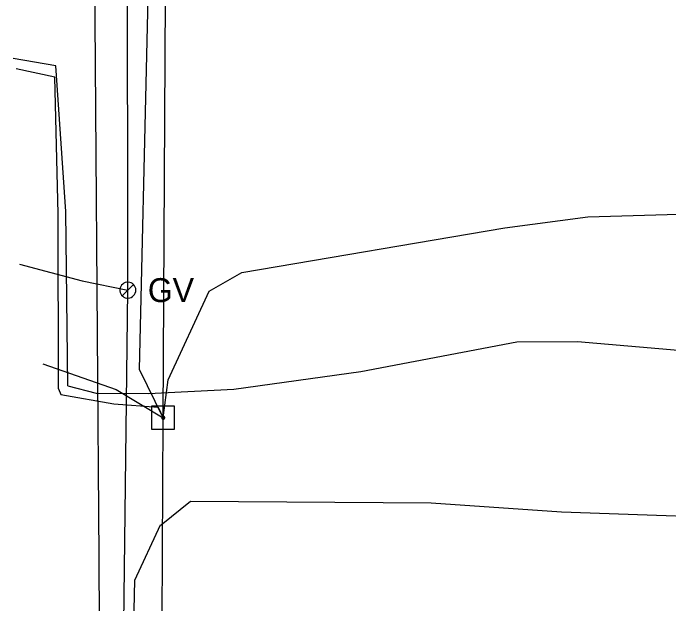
# Model space of a CAD drawing. Extents: x 600849 to 606371, y 330010 to 403088.
# Drawn here: x 602024.4 to 602130, y 369258.3 to 369353.4 of the extents above; entities that cross this region are included whole.
import ezdxf

# ---------------------------------------------------------------- set-up
doc = ezdxf.new("R2010")
doc.units = 0
for name, color, linetype in [('E_UTL_E_UG', 7, 'Continuous'), ('E_UTL_EPowerPole', 7, 'Continuous'), ('E_UTL_G', 7, 'Continuous'), ('E_UTL_G_UG', 7, 'Continuous'), ('E_UTL_Overhead', 7, 'Continuous'), ('E_UTL_T_UG', 7, 'Continuous'), ('E_UTL_TV_UG', 7, 'Continuous')]:
    doc.layers.add(name, color=color, linetype=linetype)

msp = doc.modelspace()

# ---------------------------------------------------------------- linework, layer by layer
at = {"layer": 'E_UTL_E_UG'}
for points in [[(602036.65, 368479.27), (602031.91, 368543.82), (602034.75, 368614.57), (602037.21, 368635.74), (602036.61, 368700.61), (602038.77, 368763.95), (602037.38, 368833.78), (602037.44, 368907.4), (602038.32, 368957.12), (602039.31, 369034.73), (602038.19, 369091.48), (602036.74, 369161.55), (602038.61, 369191.18), (602038.21, 369265.78), (602037.44, 369373.98), (602036.17, 369465.24), (602038.9, 369568.32), (602043.78, 369615.93), (602044, 369661.35), (602043.09, 369757.21)], [(602033.16, 369293.38), (602032.88, 369321.47), (602031.23, 369344.89), (602024.37, 369346.08)], [(602031.65, 369292.9), (602031.64, 369321.09), (602031.1, 369343.11), (602024.86, 369344.45)], [(602033.16, 369293.38), (602037.75, 369292.21), (602046.18, 369292.16), (602059.9, 369292.84), (602080.39, 369295.68), (602105.49, 369300.48), (602115.23, 369300.51), (602149.58, 369297.57), (602161.56, 369298.48), (602182.11, 369300.71)], [(602031.65, 369292.9), (602032.04, 369291.99), (602040.61, 369290.48), (602047.71, 369289.96), (602048.54, 369288.25)]]:
    msp.add_lwpolyline(points, dxfattribs=at)
at = {"layer": 'E_UTL_EPowerPole'}
for points in [[(602048.51, 369290.1), (602048.51, 369293.01)], [(602050.36, 369290.1), (602046.67, 369290.1)], [(602046.67, 369290.1), (602046.67, 369286.41)], [(602050.36, 369286.41), (602050.36, 369290.1)], [(602048.78, 369288.25), (602048.78, 369288.3), (602048.77, 369288.34), (602048.75, 369288.38), (602048.72, 369288.42), (602048.68, 369288.45), (602048.64, 369288.47), (602048.6, 369288.49), (602048.56, 369288.49), (602048.51, 369288.49), (602048.47, 369288.48), (602048.43, 369288.46), (602048.39, 369288.43), (602048.36, 369288.4), (602048.33, 369288.36), (602048.32, 369288.32), (602048.31, 369288.28), (602048.31, 369288.23), (602048.32, 369288.19), (602048.33, 369288.15), (602048.36, 369288.11), (602048.39, 369288.07), (602048.43, 369288.05), (602048.47, 369288.03), (602048.51, 369288.02), (602048.56, 369288.02), (602048.6, 369288.02), (602048.64, 369288.04), (602048.68, 369288.06), (602048.72, 369288.09), (602048.75, 369288.13), (602048.77, 369288.17), (602048.78, 369288.21), (602048.78, 369288.25)], [(602046.67, 369286.41), (602050.36, 369286.41)]]:
    msp.add_lwpolyline(points, dxfattribs=at)
at = {"layer": 'E_UTL_G'}
for points in [[(602044.13, 369308.8), (602044.11, 369309.04), (602044.04, 369309.28), (602043.93, 369309.5), (602043.78, 369309.69), (602043.6, 369309.85), (602043.38, 369309.97), (602043.15, 369310.05), (602042.91, 369310.08), (602042.67, 369310.07), (602042.43, 369310.01), (602042.21, 369309.91), (602042.01, 369309.77), (602041.84, 369309.59), (602041.71, 369309.39), (602041.62, 369309.16), (602041.57, 369308.92), (602041.57, 369308.68), (602041.62, 369308.44), (602041.71, 369308.21), (602041.84, 369308.01), (602042.01, 369307.83), (602042.21, 369307.69), (602042.43, 369307.59), (602042.67, 369307.53), (602042.91, 369307.52), (602043.15, 369307.55), (602043.38, 369307.63), (602043.6, 369307.76), (602043.78, 369307.92), (602043.93, 369308.11), (602044.04, 369308.32), (602044.11, 369308.56), (602044.13, 369308.8)], [(602041.94, 369307.89), (602043.76, 369309.71)]]:
    msp.add_lwpolyline(points, dxfattribs=at)
at = {"layer": 'E_UTL_G_UG'}
for points in [[(602043.05, 368958.08), (602041.79, 369007.09), (602041.4, 369066.36), (602041.39, 369081.34), (602040.25, 369149.29), (602041.48, 369197.25), (602042.43, 369272.91), (602042.85, 369308.8), (602042.8, 369368.56), (602043.42, 369461.34), (602044.54, 369538.24), (602045.12, 369569.42), (602047.17, 369613.61), (602048.61, 369693.62), (602051.23, 369788.24)], [(602025.41, 369312.96), (602035.51, 369310.28), (602042.85, 369308.8)]]:
    msp.add_lwpolyline(points, dxfattribs=at)
at = {"layer": 'E_UTL_Overhead'}
msp.add_lwpolyline([(602049.62, 366998.37), (602049.43, 367090.32), (602050.33, 367289.54), (602050.21, 367450.04), (602046.65, 367600.38), (602051.29, 367697.52), (602053.8, 367901.24), (602051.89, 368080.89), (602055.16, 368276.21), (602053.08, 368301.06), (602057.62, 368469.75), (602045.39, 368617.17), (602046.06, 368815.09), (602047.67, 369060.69), (602047.72, 369211.87), (602048.36, 369250.01), (602048.54, 369288.25), (602049.4, 369442.5), (602049.76, 369613.32), (602051.08, 369789.61)], dxfattribs=at)
at = {"layer": 'E_UTL_T_UG'}
for points in [[(602048.54, 369288.25), (602044.72, 369296.04), (602047.2, 369401.91), (602048.77, 369539.92), (602047.46, 369606.19), (602047.57, 369728.34)], [(602058.47, 369087.55), (602057.25, 369111.03), (602046.72, 369150.12), (602046.37, 369150.83), (602043.76, 369252.4), (602043.97, 369262.12), (602048.11, 369271.03), (602048.19, 369271.04), (602052.91, 369274.85), (602091.68, 369274.58), (602112.7, 369273.09), (602149.46, 369271.84), (602163.3, 369272.81), (602168.8, 369277.25), (602171.21, 369307.7), (602174.58, 369312.58), (602178.66, 369312.69), (602182.61, 369314.97), (602188.54, 369315.69)]]:
    msp.add_lwpolyline(points, dxfattribs=at)
at = {"layer": 'E_UTL_TV_UG'}
for points in [[(602048.54, 369288.25), (602049.35, 369294.34), (602055.93, 369308.66), (602061.19, 369311.62), (602103.56, 369318.84), (602116.93, 369320.58), (602149.73, 369321.59), (602182.25, 369321.99)], [(602029.16, 369296.92), (602040.94, 369292.82), (602048.54, 369288.25)]]:
    msp.add_lwpolyline(points, dxfattribs=at)

# ---------------------------------------------------------------- texts
at = {"layer": 'E_UTL_G'}
msp.add_text('GV', height=3.85, dxfattribs=at).set_placement((602046.06, 369306.88))

doc.saveas('drawing.dxf')
